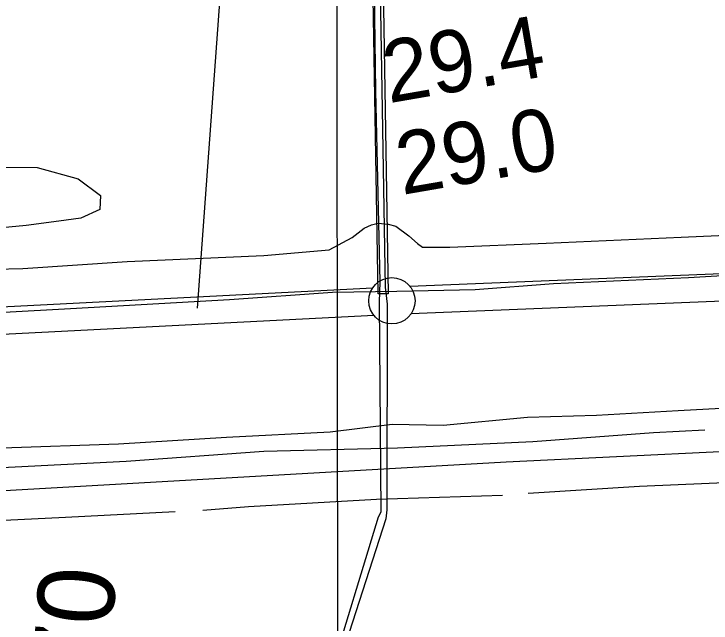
# Model space of a CAD drawing. Extents: x 3297772 to 3335630, y 634068 to 659439.
# Drawn here: x 3327833 to 3328586, y 644667 to 645325 of the extents above; entities that cross this region are included whole.
import ezdxf

# ---------------------------------------------------------------- set-up
doc = ezdxf.new("R2010")
doc.units = 0
for name, color, linetype in [('V-CHAN-DOCK', 7, 'Continuous'), ('V-FLOD-BASE', 7, 'Continuous'), ('V-GRID-MAJR', 7, 'Continuous'), ('V-LEVE-TOET', 7, 'Continuous'), ('V-RIVR-RANG', 7, 'Continuous'), ('V-RIVR-RANG-IDEN', 7, 'Continuous'), ('V-ROAD-CNTR', 7, 'Continuous'), ('V-SURV-LINE', 7, 'Continuous'), ('V-TOPO-SHOR', 7, 'Continuous'), ('V-UTIL-LINE', 7, 'Continuous'), ('V-WETL-SWMP', 7, 'Continuous')]:
    doc.layers.add(name, color=color, linetype=linetype)

msp = doc.modelspace()

# ---------------------------------------------------------------- linework, layer by layer
at = {"layer": 'V-CHAN-DOCK'}
msp.add_lwpolyline([(3328206.53, 645697.02), (3328206.63, 645708.29), (3328235.8, 645708.77), (3328236.19, 645684.93), (3328226.84, 645684.78), (3328237.79, 645022.78), (3328226.75, 645022.59), (3328215.83, 645682.87), (3328207.05, 645682.73), (3328206.89, 645692.31)], dxfattribs=at)
at = {"layer": 'V-FLOD-BASE'}
msp.add_lwpolyline([(3327744.28, 644998.62), (3327894.42, 645006.96), (3328066.23, 645016.43), (3328177.67, 645024.43), (3328246.93, 645025.51), (3328331.67, 645027.34), (3328416.42, 645033.82), (3328561.91, 645040.23), (3328684.96, 645047.44), (3328699.67, 645054), (3328746.13, 645075.23), (3328840.54, 645080.15), (3328905.93, 645078.91), (3328913.26, 645059.17), (3328934.54, 645059.15), (3328973.62, 645061.03), (3329038.64, 645071.02)], dxfattribs=at)
at = {"layer": 'V-GRID-MAJR'}
msp.add_spline([(3328190.12, 639473.32), (3328186.16, 642502.07), (3328178.22, 648563.41), (3328170.29, 654624.77), (3328166.32, 657657.38)], degree=3, dxfattribs=at)
at = {"layer": 'V-LEVE-TOET'}
for points in [[(3327750.9, 645047.78), (3327843.18, 645050.02), (3327955.81, 645057.71), (3328103.23, 645064.19), (3328174.01, 645070.36), (3328198.66, 645083.63), (3328211.58, 645093.78), (3328219.79, 645097.29), (3328226.83, 645098.84), (3328237.78, 645098.05), (3328245.99, 645095.69), (3328260.05, 645085.51), (3328269.43, 645076.9), (3328274.9, 645072.98), (3328304.22, 645072.95), (3328408.24, 645077.52), (3328554.1, 645084), (3328651.08, 645088.19)], [(3328597.5, 644899.08), (3328550.96, 644896.39), (3328462.59, 644891.41), (3328388.29, 644889.16), (3328297.17, 644880.66), (3328242.04, 644881.5), (3328175.16, 644873.37), (3328062.93, 644867.63), (3327946.4, 644860.34), (3327820.88, 644856.19), (3327668.37, 644847.76), (3327555.75, 644844.76), (3327435.7, 644833.95), (3327316.43, 644829.79), (3327208.9, 644826.79), (3327104.1, 644823), (3327018.85, 644820.75)]]:
    msp.add_lwpolyline(points, dxfattribs=at)
at = {"layer": 'V-RIVR-RANG'}
msp.add_line((3328031.76, 645007.08), (3328117.66, 646183.95), dxfattribs=at)
at = {"layer": 'V-ROAD-CNTR'}
msp.add_lwpolyline([(3325736.13, 644715.28), (3326147.09, 644721.96), (3326579.39, 644746.24), (3326860.44, 644766.74), (3327040, 644782.69), (3327404.99, 644790.94), (3327728.58, 644805.03), (3328364.95, 644841.2), (3328961.02, 644870.02), (3329423.14, 644897.99), (3329955.72, 644924.78), (3330565.28, 644957.4), (3330772.61, 644967.85), (3331179.88, 644989.49), (3331440.97, 645002.91)], dxfattribs=at)
at = {"layer": 'V-SURV-LINE'}
for points in [[(3328261.07, 645030.98), (3328961.16, 645059.49)], [(3325834.7, 644907.3), (3328221, 645029.14)], [(3328962.38, 645029.51), (3328262.3, 645001)], [(3328222.51, 644999.17), (3325836.21, 644877.34)]]:
    msp.add_lwpolyline(points, dxfattribs=at)
msp.add_circle((3328241.71, 645015.18), 25, dxfattribs=at)
at = {"layer": 'V-TOPO-SHOR'}
for points in [[(3328579.58, 644875.64), (3328524.35, 644872.6), (3328394.05, 644863.03), (3328247.81, 644856.2), (3328103.52, 644852.47), (3327954.55, 644841.76), (3327763.97, 644831.87), (3327595.56, 644822.34), (3327508.86, 644814.93)], [(3328651.47, 644820.72), (3328509.12, 644814.67), (3328388.93, 644807.03)], [(3328361.31, 644805.12), (3328225.19, 644800.61), (3328086.73, 644792.6), (3328037.33, 644788.77)], [(3328007.77, 644787.25), (3327889.14, 644781.16), (3327689.62, 644771.67), (3327601.71, 644765.55)]]:
    msp.add_lwpolyline(points, dxfattribs=at)
at = {"layer": 'V-UTIL-LINE'}
for points in [[(3328227.23, 644781.8), (3328229.98, 644787.3), (3328228.18, 645013.58), (3328228.9, 645035.58), (3328224.32, 645241.93), (3328220.54, 645534.92), (3328218.65, 645686.24), (3328224.84, 645686.92), (3328228.6, 645371.22), (3328234.39, 645030.08), (3328236.44, 645011.5), (3328236.18, 644789.35), (3328235.08, 644779.82)], [(3327387.75, 643900.36), (3327439.75, 644059.67), (3327496.09, 644233.49), (3327503.97, 644259.39), (3327514.57, 644265.27), (3327666.1, 644272.94), (3327845.1, 644280.58), (3328069.25, 644290.14), (3328111.39, 644413.34), (3328173.64, 644605.61), (3328227.23, 644781.8)], [(3328235.08, 644779.82), (3328188.2, 644634.64), (3328118.07, 644419.22), (3328073.96, 644288.56), (3328078.27, 644286.2), (3328232.94, 644292.69), (3328452.77, 644302.25), (3328450.01, 644297.15), (3328315.37, 644292.6), (3328069.63, 644282.68), (3327946.77, 644278.5), (3327676.3, 644267.04), (3327516.53, 644260.16), (3327509.85, 644255.46), (3327489.37, 644193.85), (3327443.66, 644044.75), (3327397.17, 643898.78)]]:
    msp.add_lwpolyline(points, dxfattribs=at)
at = {"layer": 'V-WETL-SWMP'}
for points in [[(3327795.71, 645159.5), (3327858.43, 645159.04), (3327902.82, 645146.91), (3327926.95, 645128.96), (3327926.15, 645113.77), (3327905.89, 645104.44), (3327882.12, 645101.35), (3327846.67, 645096.33)], [(3327846.67, 645096.33), (3327756.28, 645087.87)]]:
    msp.add_lwpolyline(points, dxfattribs=at)

# ---------------------------------------------------------------- texts
at = {"layer": 'V-RIVR-RANG'}
for s, p in [('29.4', (3328238.23, 645228.4)), ('29.0', (3328252.64, 645129.41))]:
    msp.add_text(s, height=67, rotation=9.79833, dxfattribs=at).set_placement(p)
at = {"layer": 'V-RIVR-RANG-IDEN'}
msp.add_text('D-170', height=83, rotation=85.68333, dxfattribs=at).set_placement((3327921.65, 644423.02))

doc.saveas('drawing.dxf')
